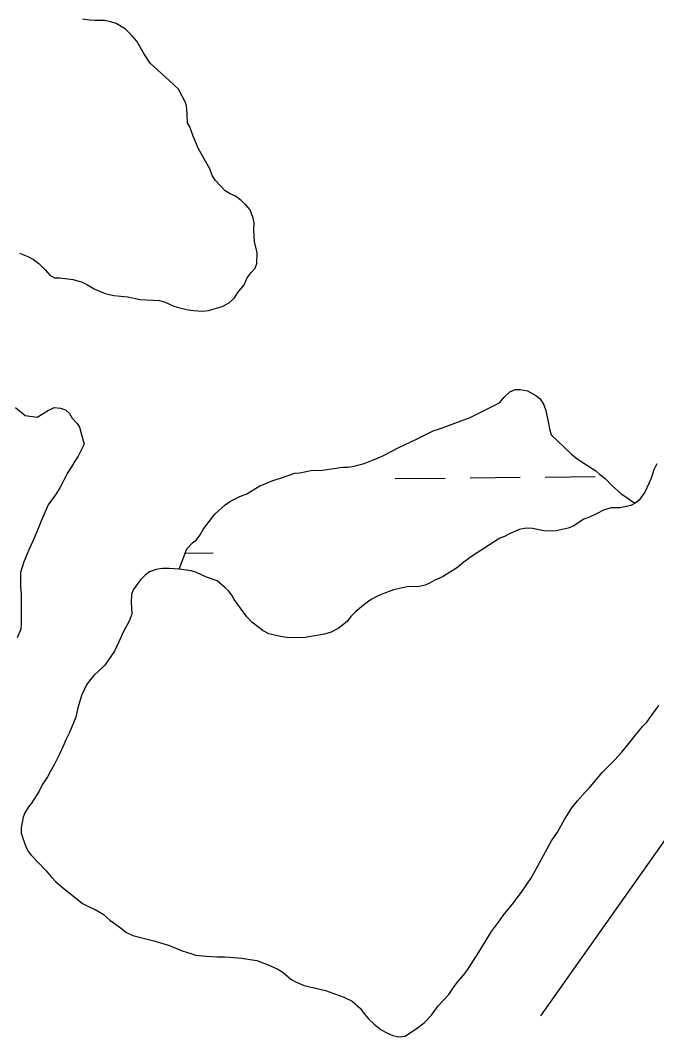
# Model space of a CAD drawing. Extents: x 3146026 to 3183936, y 897894 to 923344.
# Drawn here: x 3178024 to 3178432, y 911996 to 912647 of the extents above; entities that cross this region are included whole.
import ezdxf

# ---------------------------------------------------------------- set-up
doc = ezdxf.new("R2010")
doc.units = 0
for name, color, linetype in [('V-SITE-VEGE', 7, 'Continuous'), ('V-TOPO-SHOR', 7, 'Continuous'), ('V-UTIL-LINE', 7, 'Continuous'), ('V-WETL-SWMP', 7, 'Continuous')]:
    doc.layers.add(name, color=color, linetype=linetype)

msp = doc.modelspace()

# ---------------------------------------------------------------- linework, layer by layer
at = {"layer": 'V-SITE-VEGE'}
for p, q in [((3178071.67, 912646.34), (3178068.26, 912646.56)), ((3178077.75, 912646.38), (3178071.67, 912646.34)), ((3178081.89, 912645.68), (3178077.75, 912646.38)), ((3178085.31, 912644.49), (3178081.89, 912645.68)), ((3178091.18, 912640.88), (3178085.31, 912644.49)), ((3178095.59, 912636.53), (3178091.18, 912640.88)), ((3178098.53, 912633.14), (3178095.59, 912636.53)), ((3178102.96, 912625.39), (3178098.53, 912633.14)), ((3178107.15, 912619.09), (3178102.96, 912625.39)), ((3178119.39, 912607.74), (3178107.15, 912619.09)), ((3178122.08, 912605.57), (3178119.39, 912607.74)), ((3178125.27, 912602.42), (3178122.08, 912605.57)), ((3178129.96, 912593.45), (3178125.27, 912602.42)), ((3178130.47, 912590.29), (3178129.96, 912593.45)), ((3178131.02, 912581.05), (3178130.47, 912590.29)), ((3178132.5, 912578.38), (3178131.02, 912581.05)), ((3178134.73, 912572.32), (3178132.5, 912578.38)), ((3178137.95, 912564.31), (3178134.73, 912572.32)), ((3178145.34, 912551.46), (3178137.95, 912564.31)), ((3178146.83, 912547.34), (3178145.34, 912551.46)), ((3178149.04, 912543.95), (3178146.83, 912547.34)), ((3178155.17, 912537.42), (3178149.04, 912543.95)), ((3178158.35, 912535.49), (3178155.17, 912537.42)), ((3178161.76, 912534.06), (3178158.35, 912535.49)), ((3178165.44, 912531.16), (3178161.76, 912534.06)), ((3178168.13, 912528.75), (3178165.44, 912531.16)), ((3178171.07, 912525.36), (3178168.13, 912528.75)), ((3178173.06, 912520.02), (3178171.07, 912525.36)), ((3178173.81, 912516.86), (3178173.06, 912520.02)), ((3178173.6, 912512.24), (3178173.81, 912516.86)), ((3178173.62, 912508.83), (3178173.6, 912512.24)), ((3178173.89, 912504.94), (3178173.62, 912508.83)), ((3178175.65, 912497.65), (3178173.89, 912504.94)), ((3178023.31, 912497.56), (3178028.68, 912495.4)), ((3178028.68, 912495.4), (3178032.35, 912493.48)), ((3178032.35, 912493.48), (3178035.77, 912490.83)), ((3178175.45, 912490.84), (3178175.65, 912497.65)), ((3178035.77, 912490.83), (3178039.94, 912486.72)), ((3178171.84, 912485.22), (3178174.26, 912487.91)), ((3178174.26, 912487.91), (3178175.45, 912490.84)), ((3178039.94, 912486.72), (3178042.88, 912483.34)), ((3178042.88, 912483.34), (3178045.81, 912481.65)), ((3178045.81, 912481.65), (3178049.22, 912481.68)), ((3178049.22, 912481.68), (3178057.74, 912480.76)), ((3178057.74, 912480.76), (3178063.6, 912478.86)), ((3178167.27, 912477.15), (3178169.19, 912481.79)), ((3178169.19, 912481.79), (3178171.84, 912485.22)), ((3178063.6, 912478.86), (3178067.02, 912477.18)), ((3178067.02, 912477.18), (3178071.17, 912474.78)), ((3178071.17, 912474.78), (3178074.59, 912473.1)), ((3178163.17, 912472.26), (3178167.27, 912477.15)), ((3178074.59, 912473.1), (3178078.25, 912471.66)), ((3178078.25, 912471.66), (3178083.85, 912470.48)), ((3178083.85, 912470.48), (3178092.86, 912469.57)), ((3178092.86, 912469.57), (3178100.66, 912467.92)), ((3178100.66, 912467.92), (3178113.08, 912467.28)), ((3178157.62, 912465.65), (3178161.01, 912468.84)), ((3178161.01, 912468.84), (3178163.17, 912472.26)), ((3178113.08, 912467.28), (3178116.25, 912466.33)), ((3178116.25, 912466.33), (3178122.35, 912463.7)), ((3178122.35, 912463.7), (3178125.28, 912462.74)), ((3178125.28, 912462.74), (3178131.37, 912461.33)), ((3178131.37, 912461.33), (3178134.78, 912460.86)), ((3178134.78, 912460.86), (3178140.38, 912460.42)), ((3178140.38, 912460.42), (3178144.52, 912460.93)), ((3178144.52, 912460.93), (3178153.26, 912463.43)), ((3178153.26, 912463.43), (3178157.62, 912465.65)), ((3178429.7, 912358.78), (3178428.04, 912353.42)), ((3178431.62, 912362.69), (3178429.7, 912358.78)), ((3178426.84, 912350.49), (3178423.96, 912344.63)), ((3178428.04, 912353.42), (3178426.84, 912350.49)), ((3178423.96, 912344.63), (3178420.35, 912339.49)), ((3178417.93, 912337.53), (3178415.02, 912336.05)), ((3178420.35, 912339.49), (3178417.93, 912337.53)), ((3178393.4, 912330.79), (3178388.55, 912328.56)), ((3178397.52, 912333.01), (3178393.4, 912330.79)), ((3178402.38, 912334.5), (3178397.52, 912333.01)), ((3178408.21, 912334.54), (3178402.38, 912334.5)), ((3178415.02, 912336.05), (3178408.21, 912334.54)), ((3178384.9, 912327.32), (3178378.12, 912322.89)), ((3178388.55, 912328.56), (3178384.9, 912327.32)), ((3178337.27, 912317.98), (3178334.12, 912316.26)), ((3178343.58, 912320.71), (3178337.27, 912317.98)), ((3178347.96, 912321.47), (3178343.58, 912320.71)), ((3178352.09, 912321.25), (3178347.96, 912321.47)), ((3178359.41, 912319.84), (3178352.09, 912321.25)), ((3178363.3, 912319.63), (3178359.41, 912319.84)), ((3178367.19, 912319.89), (3178363.3, 912319.63)), ((3178374.97, 912321.41), (3178367.19, 912319.89)), ((3178378.12, 912322.89), (3178374.97, 912321.41)), ((3178331.21, 912315.02), (3178313.04, 912303.46)), ((3178334.12, 912316.26), (3178331.21, 912315.02)), ((3178307.23, 912299.04), (3178304.09, 912296.34)), ((3178313.04, 912303.46), (3178307.23, 912299.04)), ((3178106.75, 912293.49), (3178103.85, 912291.52)), ((3178110.88, 912294.98), (3178106.75, 912293.49)), ((3178115.01, 912295.74), (3178110.88, 912294.98)), ((3178119.15, 912295.77), (3178115.01, 912295.74)), ((3178125.72, 912295.33), (3178119.15, 912295.77)), ((3178133.28, 912294.16), (3178125.72, 912295.33)), ((3178136.69, 912293.21), (3178133.28, 912294.16)), ((3178143.28, 912290.1), (3178136.69, 912293.21)), ((3178304.09, 912296.34), (3178294.4, 912290.43)), ((3178100.95, 912288.34), (3178096.13, 912281.98)), ((3178103.85, 912291.52), (3178100.95, 912288.34)), ((3178150.11, 912287.71), (3178143.28, 912290.1)), ((3178155.01, 912283.61), (3178150.11, 912287.71)), ((3178286.15, 912286.23), (3178283.24, 912285)), ((3178289.06, 912287.96), (3178286.15, 912286.23)), ((3178294.4, 912290.43), (3178289.06, 912287.96)), ((3178095.18, 912279.05), (3178094.97, 912274.18)), ((3178096.13, 912281.98), (3178095.18, 912279.05)), ((3178157.21, 912281.43), (3178155.01, 912283.61)), ((3178159.42, 912278.53), (3178157.21, 912281.43)), ((3178255.05, 912278.96), (3178251.9, 912277.47)), ((3178263.06, 912281.93), (3178255.05, 912278.96)), ((3178272.54, 912284.19), (3178263.06, 912281.93)), ((3178278.62, 912283.99), (3178272.54, 912284.19)), ((3178283.24, 912285), (3178278.62, 912283.99)), ((3178094.97, 912274.18), (3178095.26, 912266.64)), ((3178160.9, 912275.86), (3178159.42, 912278.53)), ((3178169.01, 912264.73), (3178160.9, 912275.86)), ((3178244.87, 912273.05), (3178238.83, 912268.14)), ((3178248.75, 912275.75), (3178244.87, 912273.05)), ((3178251.9, 912277.47), (3178248.75, 912275.75)), ((3178095.26, 912266.64), (3178093.83, 912262.5)), ((3178238.83, 912268.14), (3178235.69, 912264.95)), ((3178093.83, 912262.5), (3178089.51, 912254.43)), ((3178172.2, 912261.34), (3178169.01, 912264.73)), ((3178179.54, 912255.8), (3178172.2, 912261.34)), ((3178233.27, 912261.77), (3178227.46, 912257.35)), ((3178235.69, 912264.95), (3178233.27, 912261.77)), ((3178089.51, 912254.43), (3178088.31, 912251.51)), ((3178183.2, 912253.88), (3178179.54, 912255.8)), ((3178190.51, 912252.22), (3178183.2, 912253.88)), ((3178218.73, 912253.64), (3178206.33, 912251.6)), ((3178223.1, 912254.88), (3178218.73, 912253.64)), ((3178227.46, 912257.35), (3178223.1, 912254.88)), ((3178088.31, 912251.51), (3178084.24, 912242.72)), ((3178194.65, 912251.52), (3178190.51, 912252.22)), ((3178199.04, 912251.31), (3178194.65, 912251.52)), ((3178206.33, 912251.6), (3178199.04, 912251.31)), ((3178084.24, 912242.72), (3178077.97, 912233.91)), ((3178077.97, 912233.91), (3178070.96, 912227.29)), ((3178070.96, 912227.29), (3178068.55, 912224.36)), ((3178066.38, 912221.18), (3178064.7, 912218)), ((3178068.55, 912224.36), (3178066.38, 912221.18)), ((3178063.02, 912214.34), (3178060.65, 912206.54)), ((3178064.7, 912218), (3178063.02, 912214.34)), ((3178429.58, 912203.29), (3178432.95, 912207.93)), ((3178060.65, 912206.54), (3178059.47, 912200.44)), ((3178425.24, 912197.41), (3178429.58, 912203.29)), ((3178059.47, 912200.44), (3178055.4, 912190.68)), ((3178409.31, 912178.08), (3178422.58, 912194.48)), ((3178422.58, 912194.48), (3178425.24, 912197.41)), ((3178055.4, 912190.68), (3178053, 912186.04)), ((3178051.33, 912181.89), (3178048.93, 912176.76)), ((3178053, 912186.04), (3178051.33, 912181.89)), ((3178048.93, 912176.76), (3178045.81, 912170.41)), ((3178404.72, 912173.18), (3178409.31, 912178.08)), ((3178045.81, 912170.41), (3178043.16, 912166.02)), ((3178396.75, 912165.09), (3178404.72, 912173.18)), ((3178041.24, 912162.35), (3178037.87, 912157.22)), ((3178043.16, 912166.02), (3178041.24, 912162.35)), ((3178388.31, 912155.06), (3178396.75, 912165.09)), ((3178037.87, 912157.22), (3178035.96, 912153.07)), ((3178385.89, 912152.61), (3178388.31, 912155.06)), ((3178035.96, 912153.07), (3178031.14, 912145.49)), ((3178380.82, 912146.97), (3178385.89, 912152.61)), ((3178029.21, 912143.05), (3178026.8, 912139.38)), ((3178031.14, 912145.49), (3178029.21, 912143.05)), ((3178372.63, 912134.99), (3178377.2, 912142.57)), ((3178377.2, 912142.57), (3178380.82, 912146.97)), ((3178025.61, 912136.45), (3178024.44, 912129.63)), ((3178026.8, 912139.38), (3178025.61, 912136.45)), ((3178024.44, 912129.63), (3178024.46, 912126.22)), ((3178368.06, 912126.93), (3178372.63, 912134.99)), ((3178024.46, 912126.22), (3178025.46, 912123.07)), ((3178025.46, 912123.07), (3178027.44, 912117.72)), ((3178364.21, 912121.31), (3178368.06, 912126.93)), ((3178027.44, 912117.72), (3178028.92, 912114.57)), ((3178351.47, 912097.86), (3178364.21, 912121.31)), ((3178028.92, 912114.57), (3178031.13, 912111.91)), ((3178031.13, 912111.91), (3178040.45, 912102.24)), ((3178040.45, 912102.24), (3178043.64, 912098.37)), ((3178043.64, 912098.37), (3178046.58, 912095.23)), ((3178344.97, 912088.56), (3178351.47, 912097.86)), ((3178046.58, 912095.23), (3178053.19, 912089.68)), ((3178053.19, 912089.68), (3178056.12, 912087.51)), ((3178056.12, 912087.51), (3178063.71, 912081.23)), ((3178338.94, 912080.73), (3178344.97, 912088.56)), ((3178063.71, 912081.23), (3178068.35, 912078.83)), ((3178068.35, 912078.83), (3178071.77, 912077.4)), ((3178071.77, 912077.4), (3178076.9, 912074.51)), ((3178333.15, 912073.63), (3178338.94, 912080.73)), ((3178076.9, 912074.51), (3178081.31, 912070.65)), ((3178081.31, 912070.65), (3178088.64, 912065.35)), ((3178330.26, 912069.24), (3178333.15, 912073.63)), ((3178088.64, 912065.35), (3178091.58, 912062.94)), ((3178325.68, 912063.36), (3178330.26, 912069.24)), ((3178091.58, 912062.94), (3178095.98, 912060.78)), ((3178095.98, 912060.78), (3178109.39, 912057.46)), ((3178317.74, 912050.17), (3178325.68, 912063.36)), ((3178109.39, 912057.46), (3178118.9, 912054.61)), ((3178118.9, 912054.61), (3178127.68, 912051.02)), ((3178127.68, 912051.02), (3178133.05, 912049.36)), ((3178133.05, 912049.36), (3178136.22, 912048.16)), ((3178136.22, 912048.16), (3178143.04, 912047.48)), ((3178143.04, 912047.48), (3178149.85, 912047.04)), ((3178149.85, 912047.04), (3178154.72, 912047.07)), ((3178154.72, 912047.07), (3178157.89, 912046.85)), ((3178157.89, 912046.85), (3178165.68, 912046.18)), ((3178165.68, 912046.18), (3178175.42, 912044.79)), ((3178175.42, 912044.79), (3178182.74, 912041.92)), ((3178310.76, 912039.41), (3178317.74, 912050.17)), ((3178182.74, 912041.92), (3178188.84, 912039.29)), ((3178188.84, 912039.29), (3178192.02, 912037.36)), ((3178308.83, 912036.72), (3178310.76, 912039.41)), ((3178192.02, 912037.36), (3178197.16, 912032.77)), ((3178197.16, 912032.77), (3178200.1, 912031.09)), ((3178303.76, 912030.6), (3178308.83, 912036.72)), ((3178200.1, 912031.09), (3178205.71, 912028.7)), ((3178205.71, 912028.7), (3178219.36, 912025.63)), ((3178219.36, 912025.63), (3178231.07, 912021.33)), ((3178298.46, 912023.02), (3178301.35, 912027.42)), ((3178301.35, 912027.42), (3178303.76, 912030.6)), ((3178231.07, 912021.33), (3178236.44, 912018.69)), ((3178236.44, 912018.69), (3178241.83, 912014.11)), ((3178291.7, 912015.67), (3178298.46, 912023.02)), ((3178241.83, 912014.11), (3178243.55, 912011.44)), ((3178287.36, 912009.8), (3178291.7, 912015.67)), ((3178243.55, 912011.44), (3178247.23, 912007.33)), ((3178247.23, 912007.33), (3178250.66, 912003.95)), ((3178282.53, 912004.9), (3178287.36, 912009.8)), ((3178250.66, 912003.95), (3178255.06, 912000.33)), ((3178255.06, 912000.33), (3178259.21, 911998.17)), ((3178270.42, 911996.3), (3178278.42, 912001.71)), ((3178278.42, 912001.71), (3178282.53, 912004.9)), ((3178259.21, 911998.17), (3178262.63, 911996.73)), ((3178262.63, 911996.73), (3178266.29, 911996.03)), ((3178266.29, 911996.03), (3178270.42, 911996.3))]:
    msp.add_line(p, q, dxfattribs=at)
at = {"layer": 'V-TOPO-SHOR'}
for points in [[(3178161.77, 912534.06), (3178158.35, 912535.49), (3178155.17, 912537.42), (3178149.04, 912543.95), (3178146.83, 912547.34), (3178145.34, 912551.46), (3178137.95, 912564.31), (3178134.73, 912572.32), (3178132.5, 912578.38), (3178131.02, 912581.05), (3178130.47, 912590.29), (3178129.96, 912593.45), (3178125.27, 912602.42), (3178122.08, 912605.57), (3178119.39, 912607.74), (3178107.15, 912619.09), (3178102.96, 912625.39), (3178098.53, 912633.14), (3178095.59, 912636.53), (3178091.18, 912640.88), (3178085.31, 912644.49), (3178081.89, 912645.68), (3178077.75, 912646.38), (3178071.67, 912646.34), (3178068.26, 912646.56), (3178063.63, 912647.25)], [(3178173.89, 912504.94), (3178173.62, 912508.83), (3178173.6, 912512.24), (3178173.81, 912516.86), (3178173.06, 912520.02), (3178171.07, 912525.36), (3178168.13, 912528.75), (3178165.44, 912531.16), (3178161.77, 912534.06)], [(3178023.31, 912497.56), (3178028.68, 912495.4), (3178032.35, 912493.48), (3178035.77, 912490.83), (3178039.94, 912486.72), (3178042.88, 912483.34), (3178045.81, 912481.65), (3178049.22, 912481.68), (3178057.74, 912480.76), (3178063.6, 912478.86), (3178067.02, 912477.18), (3178071.17, 912474.78), (3178074.59, 912473.1), (3178078.25, 912471.66), (3178083.85, 912470.48), (3178092.86, 912469.57), (3178100.66, 912467.93), (3178113.08, 912467.28), (3178116.25, 912466.33), (3178122.35, 912463.7), (3178125.28, 912462.74), (3178131.37, 912461.33), (3178134.78, 912460.86), (3178140.38, 912460.42), (3178144.52, 912460.93), (3178153.26, 912463.43), (3178157.62, 912465.65), (3178161.01, 912468.84), (3178163.17, 912472.26), (3178167.27, 912477.15), (3178169.19, 912481.79), (3178171.84, 912485.22), (3178174.26, 912487.91), (3178175.45, 912490.84), (3178175.65, 912497.65), (3178173.89, 912504.94)], [(3178431.62, 912362.69), (3178429.7, 912358.78), (3178428.04, 912353.42), (3178426.84, 912350.49), (3178423.96, 912344.63), (3178420.35, 912339.49), (3178417.93, 912337.53)], [(3178417.93, 912337.53), (3178415.02, 912336.05), (3178408.21, 912334.54), (3178402.38, 912334.5), (3178397.52, 912333.01), (3178393.4, 912330.79), (3178388.55, 912328.56), (3178384.9, 912327.32), (3178378.12, 912322.89), (3178374.97, 912321.41), (3178367.19, 912319.9), (3178363.3, 912319.63), (3178359.41, 912319.84), (3178352.09, 912321.25), (3178347.96, 912321.47), (3178343.58, 912320.71), (3178337.27, 912317.98), (3178334.12, 912316.26), (3178331.21, 912315.02), (3178313.04, 912303.46), (3178307.23, 912299.04), (3178304.09, 912296.34), (3178294.4, 912290.43), (3178289.06, 912287.96), (3178286.15, 912286.23), (3178283.24, 912285), (3178278.62, 912283.99), (3178272.54, 912284.19), (3178263.06, 912281.93), (3178255.05, 912278.96), (3178251.9, 912277.47), (3178248.75, 912275.75), (3178244.88, 912273.05), (3178238.83, 912268.14), (3178235.69, 912264.95), (3178233.27, 912261.77), (3178227.46, 912257.35), (3178223.1, 912254.88), (3178218.73, 912253.64), (3178206.33, 912251.6), (3178199.04, 912251.31), (3178194.65, 912251.52), (3178190.51, 912252.22), (3178183.2, 912253.88), (3178179.54, 912255.8), (3178172.2, 912261.34), (3178169.01, 912264.73), (3178160.9, 912275.86), (3178159.42, 912278.53), (3178157.21, 912281.43), (3178155.01, 912283.61), (3178150.11, 912287.71), (3178143.28, 912290.1), (3178136.69, 912293.21), (3178133.28, 912294.16), (3178125.72, 912295.33)], [(3178125.72, 912295.33), (3178119.15, 912295.77), (3178115.01, 912295.74), (3178110.88, 912294.98), (3178106.75, 912293.49), (3178103.85, 912291.52), (3178100.95, 912288.34), (3178096.13, 912281.98), (3178095.18, 912279.05), (3178094.97, 912274.18), (3178095.26, 912266.64)], [(3178095.26, 912266.64), (3178093.83, 912262.5), (3178089.51, 912254.43), (3178088.31, 912251.51), (3178084.24, 912242.72), (3178077.97, 912233.91), (3178070.96, 912227.29), (3178068.55, 912224.36), (3178066.38, 912221.18), (3178064.7, 912218), (3178063.02, 912214.34), (3178060.64, 912206.54), (3178059.47, 912200.44), (3178055.4, 912190.68), (3178053, 912186.04), (3178051.33, 912181.89), (3178048.93, 912176.76), (3178045.81, 912170.41), (3178043.16, 912166.02), (3178041.24, 912162.35), (3178037.87, 912157.22), (3178035.96, 912153.07), (3178031.14, 912145.49), (3178029.21, 912143.05), (3178026.8, 912139.38), (3178025.61, 912136.45), (3178024.44, 912129.63), (3178024.46, 912126.22), (3178025.46, 912123.07), (3178027.44, 912117.72), (3178028.92, 912114.57), (3178031.13, 912111.91), (3178040.45, 912102.24), (3178043.64, 912098.37), (3178046.58, 912095.23), (3178053.19, 912089.68), (3178056.12, 912087.51), (3178063.71, 912081.23), (3178068.35, 912078.83), (3178071.77, 912077.4), (3178076.9, 912074.51), (3178081.31, 912070.65), (3178088.65, 912065.35), (3178091.58, 912062.94), (3178095.98, 912060.78), (3178109.39, 912057.46), (3178118.9, 912054.61), (3178127.68, 912051.02), (3178133.05, 912049.36), (3178136.22, 912048.16), (3178143.04, 912047.48), (3178149.85, 912047.04), (3178154.72, 912047.07), (3178157.89, 912046.85), (3178165.68, 912046.18), (3178175.42, 912044.79), (3178182.74, 912041.92), (3178188.84, 912039.28), (3178192.02, 912037.36), (3178197.16, 912032.77), (3178200.1, 912031.09), (3178205.71, 912028.7), (3178219.36, 912025.63), (3178231.07, 912021.33), (3178236.44, 912018.69), (3178241.83, 912014.11), (3178243.55, 912011.44), (3178247.23, 912007.33), (3178250.66, 912003.95), (3178255.06, 912000.33), (3178259.21, 911998.17), (3178262.63, 911996.73), (3178266.29, 911996.03), (3178270.42, 911996.3), (3178278.42, 912001.71), (3178282.53, 912004.9), (3178287.36, 912009.8), (3178291.7, 912015.67), (3178298.46, 912023.02), (3178301.35, 912027.42), (3178303.76, 912030.6), (3178308.83, 912036.72), (3178310.76, 912039.41), (3178317.74, 912050.17), (3178325.68, 912063.36), (3178330.26, 912069.24), (3178333.15, 912073.63), (3178338.94, 912080.73), (3178344.97, 912088.56), (3178351.47, 912097.86), (3178364.21, 912121.31), (3178368.06, 912126.93), (3178372.63, 912134.99), (3178377.2, 912142.57), (3178380.82, 912146.97), (3178385.89, 912152.61), (3178388.31, 912155.06), (3178396.75, 912165.09), (3178404.72, 912173.18), (3178409.31, 912178.08), (3178422.58, 912194.48)], [(3178422.58, 912194.48), (3178425.24, 912197.41), (3178429.58, 912203.29), (3178432.95, 912207.93)]]:
    msp.add_lwpolyline(points, dxfattribs=at)
at = {"layer": 'V-UTIL-LINE'}
msp.add_lwpolyline([(3181620.16, 916557.88), (3180487.08, 914948.17), (3179824.33, 914052.96), (3178893.5, 912762.57), (3178743.72, 912555.55), (3178357.26, 912009.44)], dxfattribs=at)
at = {"layer": 'V-WETL-SWMP'}
for p, q in [((3178264.11, 912353.29), (3178296.11, 912353.61)), ((3178312.11, 912353.77), (3178344.11, 912354.08)), ((3178360.11, 912354.24), (3178392.1, 912354.56)), ((3178129.49, 912305.51), (3178147.52, 912305.69))]:
    msp.add_line(p, q, dxfattribs=at)
for points in [[(3178125.72, 912295.33), (3178130.5, 912308.26), (3178134.12, 912312.18), (3178136.79, 912314.14), (3178139.2, 912317.32), (3178141.12, 912320.74), (3178143.29, 912323.92), (3178148.59, 912330.53), (3178155.12, 912336.41), (3178158.51, 912338.87), (3178164.58, 912341.83), (3178168.94, 912343.57), (3178177.43, 912348.5), (3178180.82, 912349.98), (3178185.68, 912351.96), (3178190.53, 912353.45), (3178199.76, 912356.68), (3178202.92, 912356.95), (3178211.18, 912358.71), (3178216.05, 912358.5), (3178230.63, 912360.55), (3178233.8, 912360.57), (3178237.69, 912361.09), (3178244.25, 912362.84), (3178247.4, 912364.07), (3178250.55, 912365.56), (3178253.47, 912366.55), (3178257.1, 912368.28), (3178266.32, 912373.21), (3178277.72, 912378.4), (3178288.39, 912383.83), (3178292.51, 912385.08), (3178312.18, 912392.27), (3178316.3, 912394.49), (3178327.94, 912400.17), (3178331.09, 912401.89), (3178333.74, 912405.08), (3178337.61, 912408.75), (3178341.01, 912410.24), (3178344.17, 912410.26), (3178348.8, 912409.32), (3178354.17, 912406.44), (3178356.87, 912404.26), (3178359.33, 912400.39), (3178360.57, 912396.75), (3178362.33, 912388.49), (3178362.84, 912385.08), (3178364.09, 912381.2), (3178377.07, 912368.88), (3178380.74, 912365.98), (3178384.9, 912363.09), (3178392.72, 912358.28), (3178394.92, 912356.11), (3178398.59, 912353.21), (3178402.76, 912349.1), (3178408.88, 912343.55), (3178412.55, 912341.14), (3178415, 912339.21), (3178417.93, 912337.53), (3178415.02, 912336.05), (3178408.21, 912334.54), (3178402.38, 912334.5), (3178397.52, 912333.01), (3178393.4, 912330.79), (3178388.55, 912328.56), (3178384.9, 912327.32), (3178378.12, 912322.89), (3178374.97, 912321.41), (3178367.19, 912319.9), (3178363.3, 912319.63), (3178359.41, 912319.84), (3178352.1, 912321.25), (3178347.96, 912321.46), (3178343.58, 912320.7), (3178337.27, 912317.98), (3178334.12, 912316.26), (3178331.21, 912315.02), (3178313.04, 912303.46), (3178307.23, 912299.03), (3178304.09, 912296.34), (3178294.4, 912290.43), (3178289.06, 912287.96), (3178286.15, 912286.23), (3178283.24, 912285), (3178278.62, 912283.99), (3178272.54, 912284.19), (3178263.06, 912281.93), (3178255.05, 912278.96), (3178251.9, 912277.47), (3178248.75, 912275.75), (3178244.88, 912273.05), (3178238.83, 912268.14), (3178235.69, 912264.95), (3178233.27, 912261.77), (3178227.46, 912257.35), (3178223.1, 912254.88), (3178218.73, 912253.64), (3178206.33, 912251.6), (3178199.04, 912251.31), (3178194.65, 912251.52), (3178190.51, 912252.22)], [(3178020.85, 912398.74), (3178026.96, 912393.67), (3178034.76, 912392.51), (3178041.3, 912396.7), (3178045.67, 912398.67), (3178049.56, 912398.21), (3178052.73, 912397.26), (3178055.43, 912394.85), (3178057.15, 912391.94), (3178060.09, 912388.8), (3178061.82, 912386.13), (3178064.81, 912375.2), (3178060.97, 912367.63), (3178058.8, 912364.45), (3178056.64, 912360.79), (3178054.23, 912357.12), (3178049.19, 912347.35), (3178046.79, 912343.44), (3178041.72, 912336.35), (3178036.93, 912325.61), (3178034.54, 912319.26), (3178031.91, 912313.16), (3178029.27, 912307.55), (3178026.16, 912299.98), (3178024.02, 912293.15), (3178024.09, 912283.91), (3178024.36, 912279.28), (3178024.49, 912260.3), (3178024.28, 912256.9), (3178021.88, 912251.28)], [(3178190.51, 912252.22), (3178183.2, 912253.87), (3178179.54, 912255.8), (3178172.2, 912261.34), (3178169.01, 912264.73), (3178160.9, 912275.86), (3178159.42, 912278.53), (3178157.21, 912281.43), (3178155.01, 912283.61), (3178150.11, 912287.71), (3178143.28, 912290.1), (3178136.69, 912293.21), (3178133.28, 912294.16), (3178125.72, 912295.33)]]:
    msp.add_lwpolyline(points, dxfattribs=at)

doc.saveas('drawing.dxf')
